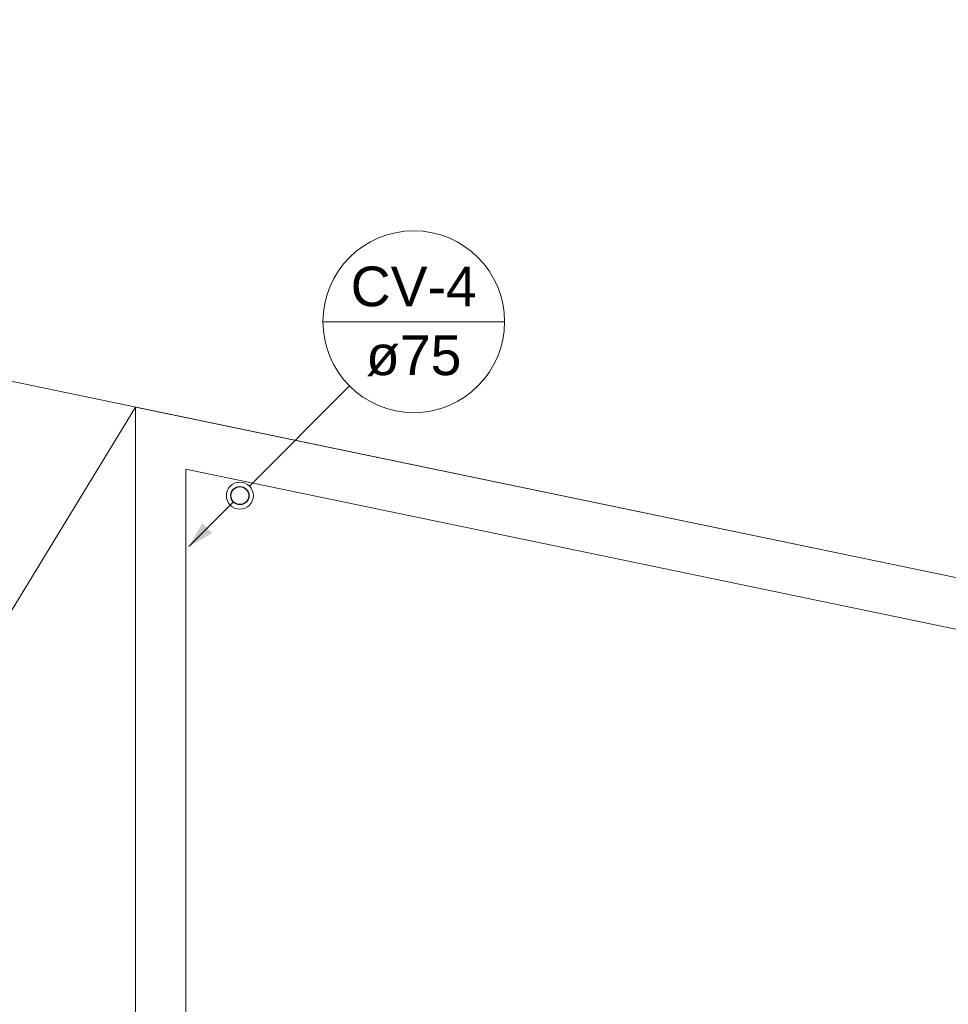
# Model space of a CAD drawing. Header units: millimetres. Extents: x 567 to 934, y -1 to 364.
# Tile 325 of 656: x 644.62 to 649.78, y 289.84 to 295.3. Entities that reach past the tile are written whole.
import ezdxf

# ---------------------------------------------------------------- set-up
doc = ezdxf.new("R2010")
doc.units = ezdxf.units.MM
doc.header["$MEASUREMENT"] = 0
doc.linetypes.add('NULL', pattern=[0])
doc.layers.add('ARQ FINA', color=8, linetype='Continuous')
for name, color, linetype, lineweight in [('CV-Condutos', 14, 'Continuous', 25), ('CV-Indicação coluna', 14, 'Continuous', 13), ('Simbolos', 14, 'Continuous', 20)]:
    doc.layers.add(name, color=color, linetype=linetype, lineweight=lineweight)
doc.styles.add('Arial', font='arial.ttf')

msp = doc.modelspace()

# ---------------------------------------------------------------- hatches: boundary and pattern name
at = {"layer": 'CV-Condutos', "linetype": 'Continuous'}
msp.add_hatch(color=11, dxfattribs=at).paths.add_polyline_path([(645.563, 292.3798), (645.6929, 292.4548), (645.638, 292.5097)])

# ---------------------------------------------------------------- linework, layer by layer
at = {"layer": 'ARQ FINA', "lineweight": 5}
for p, q in [((692.3058, 283.3897), (634.9061, 295.3037)), ((642.0658, 287.9081), (645.2658, 293.1534)), ((645.2658, 293.1534), (645.2658, 284.6281)), ((659.7058, 290.1562), (645.2658, 293.1534)), ((645.5458, 284.6281), (645.5458, 292.8093)), ((645.5458, 292.8093), (659.3258, 289.9491))]:
    msp.add_line(p, q, dxfattribs=at)
at = {"layer": 'CV-Condutos'}
msp.add_lwpolyline([(645.8105, 292.6273), (645.563, 292.3798)], dxfattribs=at)
msp.add_circle((645.8459, 292.6626), 0.05, dxfattribs=at)
at = {"layer": 'CV-Indicação coluna'}
for p, q in [((646.3071, 293.6279), (647.3153, 293.6279)), ((646.4547, 293.2715), (645.8989, 292.7157))]:
    msp.add_line(p, q, dxfattribs=at)
msp.add_circle((646.8112, 293.6279), 0.5041, dxfattribs=at)
msp.add_circle((646.8112, 293.6279), 0.5041, dxfattribs=at)
at = {"layer": 'Simbolos'}
msp.add_circle((645.8459, 292.6626), 0.075, dxfattribs=at)

# ---------------------------------------------------------------- texts
at = {"layer": 'CV-Indicação coluna', "linetype": 'NULL', "char_height": 0.22, "attachment_point": 8, "line_spacing_factor": 0.6, "style": 'Arial'}
for s, insert, width in [('CV-4', (646.8112, 293.7105), 1.400488), ('ø75', (646.8112, 293.3253), 1.059085)]:
    msp.add_mtext(s, dxfattribs=dict(at, insert=insert, width=width))

doc.saveas('drawing.dxf')
